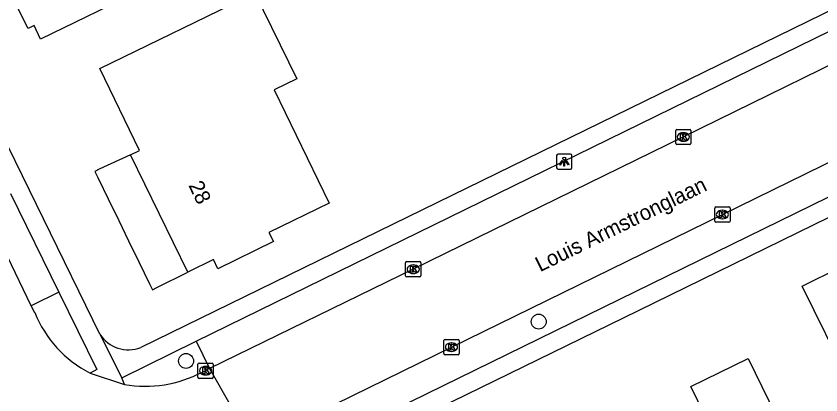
# Model space of a CAD drawing. Extents: x 160457 to 162082, y 388340 to 389736.
# Drawn here: x 160606.2 to 160658.8, y 389279.1 to 389303.9 of the extents above; entities that cross this region are included whole.
import ezdxf

# ---------------------------------------------------------------- set-up
doc = ezdxf.new("R2010")
doc.units = 0
for name, color, linetype in [('IMGEO_Boom', 7, 'Continuous'), ('IMGEO_Kolk', 7, 'Continuous'), ('IMGEO_Lichtpunt', 7, 'Continuous'), ('IMGEO_Openbare_ruimte_label', 7, 'Continuous'), ('IMGEO_Pand', 7, 'Continuous'), ('IMGEO_Pand_nummerreeks', 7, 'Continuous'), ('IMGEO_Pand_overbouw', 7, 'Continuous'), ('IMGEO_Parkeervlak_halfverhard', 7, 'Continuous'), ('IMGEO_Parkeervlak_open', 7, 'Continuous'), ('IMGEO_Rijbaan_lokaal_gesloten', 7, 'Continuous'), ('IMGEO_Voetpad_open', 7, 'Continuous')]:
    doc.layers.add(name, color=color, linetype=linetype)

msp = doc.modelspace()

# ---------------------------------------------------------------- linework, layer by layer
at = {"layer": 'IMGEO_Boom'}
for centre in [(160640.367, 389283.897), (160617.28, 389281.319)]:
    msp.add_circle(centre, 0.489, dxfattribs=at)
at = {"layer": 'IMGEO_Kolk'}
for p, q in [((160649.337, 389295.566), (160649.337, 389296.418)), ((160649.412, 389296.492), (160650.264, 389296.492)), ((160649.825, 389296.272), (160649.85, 389296.272)), ((160650.338, 389296.418), (160650.338, 389295.566)), ((160650.264, 389295.492), (160649.412, 389295.492)), ((160649.848, 389295.712), (160649.823, 389295.712)), ((160651.893, 389290.485), (160651.893, 389291.337)), ((160651.968, 389291.411), (160652.82, 389291.411)), ((160652.894, 389291.337), (160652.894, 389290.485)), ((160652.381, 389291.191), (160652.406, 389291.191)), ((160652.82, 389290.411), (160651.968, 389290.411)), ((160652.404, 389290.631), (160652.379, 389290.631)), ((160631.652, 389286.901), (160631.652, 389287.753)), ((160631.727, 389287.827), (160632.579, 389287.827)), ((160632.14, 389287.607), (160632.165, 389287.607)), ((160632.653, 389287.753), (160632.653, 389286.901)), ((160632.163, 389287.047), (160632.138, 389287.047)), ((160632.579, 389286.827), (160631.727, 389286.827)), ((160634.159, 389281.798), (160634.159, 389282.65)), ((160634.234, 389282.724), (160635.086, 389282.724)), ((160634.647, 389282.504), (160634.672, 389282.504)), ((160635.16, 389282.65), (160635.16, 389281.798)), ((160634.67, 389281.944), (160634.645, 389281.944)), ((160635.086, 389281.724), (160634.234, 389281.724)), ((160618.059, 389280.255), (160618.059, 389281.107)), ((160618.134, 389281.181), (160618.986, 389281.181)), ((160618.547, 389280.961), (160618.572, 389280.961)), ((160619.06, 389281.107), (160619.06, 389280.255)), ((160618.57, 389280.401), (160618.545, 389280.401)), ((160618.986, 389280.181), (160618.134, 389280.181))]:
    msp.add_line(p, q, dxfattribs=at)
for points in [[(160649.337, 389295.566), (160649.337, 389296.418)], [(160649.412, 389296.492), (160650.264, 389296.492)], [(160649.658, 389296.192), (160649.781, 389296.192), (160649.781, 389296.041), (160649.911, 389296.192), (160650.075, 389296.192), (160649.929, 389296.041), (160650.082, 389295.792), (160649.93, 389295.792), (160649.845, 389295.956), (160649.781, 389295.889), (160649.781, 389295.792), (160649.658, 389295.792), (160649.658, 389296.192)], [(160650.338, 389296.418), (160650.338, 389295.566)], [(160650.264, 389295.492), (160649.412, 389295.492)], [(160651.893, 389290.485), (160651.893, 389291.337)], [(160651.968, 389291.411), (160652.82, 389291.411)], [(160652.894, 389291.337), (160652.894, 389290.485)], [(160652.214, 389291.111), (160652.337, 389291.111), (160652.337, 389290.96), (160652.467, 389291.111), (160652.631, 389291.111), (160652.485, 389290.96), (160652.638, 389290.711), (160652.486, 389290.711), (160652.401, 389290.875), (160652.337, 389290.808), (160652.337, 389290.711), (160652.214, 389290.711), (160652.214, 389291.111)], [(160652.82, 389290.411), (160651.968, 389290.411)], [(160631.652, 389286.901), (160631.652, 389287.753)], [(160631.727, 389287.827), (160632.579, 389287.827)], [(160632.653, 389287.753), (160632.653, 389286.901)], [(160631.973, 389287.527), (160632.096, 389287.527), (160632.096, 389287.376), (160632.226, 389287.527), (160632.39, 389287.527), (160632.244, 389287.376), (160632.397, 389287.127), (160632.245, 389287.127), (160632.16, 389287.291), (160632.096, 389287.224), (160632.096, 389287.127), (160631.973, 389287.127), (160631.973, 389287.527)], [(160632.579, 389286.827), (160631.727, 389286.827)], [(160634.159, 389281.798), (160634.159, 389282.65)], [(160634.234, 389282.724), (160635.086, 389282.724)], [(160634.48, 389282.424), (160634.603, 389282.424), (160634.603, 389282.273), (160634.733, 389282.424), (160634.897, 389282.424), (160634.751, 389282.273), (160634.904, 389282.024), (160634.752, 389282.024), (160634.667, 389282.188), (160634.603, 389282.121), (160634.603, 389282.024), (160634.48, 389282.024), (160634.48, 389282.424)], [(160635.16, 389282.65), (160635.16, 389281.798)], [(160635.086, 389281.724), (160634.234, 389281.724)], [(160618.059, 389280.255), (160618.059, 389281.107)], [(160618.134, 389281.181), (160618.986, 389281.181)], [(160618.38, 389280.881), (160618.503, 389280.881), (160618.503, 389280.73), (160618.633, 389280.881), (160618.797, 389280.881), (160618.651, 389280.73), (160618.804, 389280.481), (160618.652, 389280.481), (160618.567, 389280.645), (160618.503, 389280.578), (160618.503, 389280.481), (160618.38, 389280.481), (160618.38, 389280.881)], [(160619.06, 389281.107), (160619.06, 389280.255)], [(160618.986, 389280.181), (160618.134, 389280.181)]]:
    msp.add_lwpolyline(points, dxfattribs=at)
for centre, start, end in [((160649.414, 389296.416), 91.552, 178.448), ((160649.414, 389296.416), 91.552, 178.448), ((160650.262, 389296.416), 1.552, 88.448), ((160650.262, 389296.416), 1.552, 88.448), ((160649.414, 389295.568), 181.552, 268.448), ((160649.414, 389295.568), 181.552, 268.448), ((160650.262, 389295.568), 271.552, 358.448), ((160650.262, 389295.568), 271.552, 358.448), ((160651.97, 389291.335), 91.552, 178.448), ((160651.97, 389291.335), 91.552, 178.448), ((160652.818, 389291.335), 1.552, 88.448), ((160652.818, 389291.335), 1.552, 88.448), ((160651.97, 389290.487), 181.552, 268.448), ((160651.97, 389290.487), 181.552, 268.448), ((160652.818, 389290.487), 271.552, 358.448), ((160652.818, 389290.487), 271.552, 358.448), ((160631.729, 389287.751), 91.552, 178.448), ((160631.729, 389287.751), 91.552, 178.448), ((160632.577, 389287.751), 1.552, 88.448), ((160632.577, 389287.751), 1.552, 88.448), ((160631.729, 389286.903), 181.552, 268.448), ((160631.729, 389286.903), 181.552, 268.448), ((160632.577, 389286.903), 271.552, 358.448), ((160632.577, 389286.903), 271.552, 358.448), ((160634.236, 389282.648), 91.552, 178.448), ((160634.236, 389282.648), 91.552, 178.448), ((160635.084, 389282.648), 1.552, 88.448), ((160635.084, 389282.648), 1.552, 88.448), ((160634.236, 389281.8), 181.552, 268.448), ((160634.236, 389281.8), 181.552, 268.448), ((160635.084, 389281.8), 271.552, 358.448), ((160635.084, 389281.8), 271.552, 358.448), ((160618.136, 389281.105), 91.552, 178.448), ((160618.136, 389281.105), 91.552, 178.448), ((160618.984, 389281.105), 1.552, 88.448), ((160618.984, 389281.105), 1.552, 88.448), ((160618.136, 389280.257), 181.552, 268.448), ((160618.136, 389280.257), 181.552, 268.448), ((160618.984, 389280.257), 271.552, 358.448), ((160618.984, 389280.257), 271.552, 358.448)]:
    msp.add_arc(centre, 0.0765, start, end, dxfattribs=at)
for centre, major_axis, ratio, start_param, end_param in [((160649.824, 389295.992), (-0.387, 0.002), 0.722429, 4.712389, 7.853982), ((160649.849, 389295.992), (-0.39, 0.002), 0.717154, 1.570796, 4.712389), ((160652.38, 389290.911), (-0.387, 0.002), 0.722429, 4.712389, 7.853982), ((160652.405, 389290.911), (-0.39, 0.002), 0.717154, 1.570796, 4.712389), ((160632.139, 389287.327), (-0.387, 0.002), 0.722429, 4.712389, 7.853982), ((160632.164, 389287.327), (-0.39, 0.002), 0.717154, 1.570796, 4.712389), ((160634.646, 389282.224), (-0.387, 0.002), 0.722429, 4.712389, 7.853982), ((160634.671, 389282.224), (-0.39, 0.002), 0.717154, 1.570796, 4.712389), ((160618.546, 389280.681), (-0.387, 0.002), 0.722429, 4.712389, 7.853982), ((160618.571, 389280.681), (-0.39, 0.002), 0.717154, 1.570796, 4.712389)]:
    msp.add_ellipse(centre, major_axis=major_axis, ratio=ratio, start_param=start_param, end_param=end_param, dxfattribs=at)
at = {"layer": 'IMGEO_Lichtpunt'}
for p, q in [((160641.54, 389294.779), (160641.54, 389293.972)), ((160641.54, 389294.779), (160641.54, 389293.972)), ((160642.442, 389294.874), (160641.634, 389294.874)), ((160642.442, 389294.874), (160641.634, 389294.874)), ((160642.536, 389293.972), (160642.536, 389294.779)), ((160642.536, 389293.972), (160642.536, 389294.779)), ((160641.634, 389293.878), (160642.442, 389293.878)), ((160641.634, 389293.878), (160642.442, 389293.878))]:
    msp.add_line(p, q, dxfattribs=at)
for points in [[(160641.914, 389294.443), (160641.953, 389294.415), (160641.765, 389294.153), (160641.727, 389294.18), (160641.914, 389294.443)], [(160642.126, 389294.415), (160642.164, 389294.442), (160642.351, 389294.18), (160642.312, 389294.152), (160642.126, 389294.415)], [(160642.016, 389294.395), (160642.063, 389294.395), (160642.063, 389294.073), (160642.016, 389294.073), (160642.016, 389294.395)]]:
    msp.add_lwpolyline(points, dxfattribs=at)
msp.add_circle((160642.039, 389294.577), 0.0994, dxfattribs=at)
for centre, start, end in [((160641.634, 389294.779), 90, 180), ((160641.634, 389294.779), 90, 180), ((160642.442, 389294.779), 0, 90), ((160642.442, 389294.779), 0, 90), ((160641.634, 389293.972), 180, 270), ((160641.634, 389293.972), 180, 270), ((160642.442, 389293.972), 270, 0), ((160642.442, 389293.972), 270, 360)]:
    msp.add_arc(centre, 0.0946, start, end, dxfattribs=at)
at = {"layer": 'IMGEO_Pand'}
for points in [[(160616.83, 389314.738), (160613.669, 389313.205), (160616.782, 389306.784), (160612.256, 389304.59), (160607.756, 389302.409), (160607.325, 389303.289), (160606.939, 389303.096), (160606.073, 389304.825), (160606.475, 389305.026), (160606.329, 389305.324), (160604.359, 389309.348), (160604.188, 389309.696), (160603.801, 389309.508), (160602.959, 389311.238), (160603.342, 389311.424), (160602.904, 389312.319), (160608.789, 389315.126), (160607.711, 389317.386), (160612.203, 389319.584), (160614.044, 389320.485), (160616.83, 389314.738)], [(160621.791, 389305.429), (160624.531, 389299.801), (160623.05, 389299.08), (160626.66, 389291.665), (160622.71, 389289.742), (160623.003, 389289.14), (160619.367, 389287.363), (160619.078, 389287.955), (160617.393, 389287.131), (160613.635, 389294.827), (160614.231, 389295.116), (160611.629, 389300.482), (160621.791, 389305.429)], [(160664.859, 389283.921), (160659.924, 389281.53), (160657.612, 389286.227), (160662.546, 389288.656), (160662.416, 389288.938), (160670.693, 389292.984), (160672.659, 389289.045), (160672.9, 389289.166), (160674.505, 389285.885), (160674.241, 389285.755), (160676.141, 389281.814), (160667.88, 389277.762), (160666.234, 389281.118), (160664.859, 389283.921)], [(160650.32, 389279.646), (160654.088, 389281.487), (160657.235, 389275.047), (160653.467, 389273.206), (160650.32, 389279.646)]]:
    msp.add_lwpolyline(points, dxfattribs=at)
at = {"layer": 'IMGEO_Pand_overbouw'}
msp.add_lwpolyline([(160613.635, 389294.827), (160611.6, 389293.874), (160611.309, 389293.737), (160611.496, 389293.34), (160612.533, 389291.209), (160612.672, 389290.925), (160613.712, 389288.774), (160613.862, 389288.484), (160614.883, 389286.369), (160615.073, 389285.982), (160615.357, 389286.121), (160617.393, 389287.131)], close=True, dxfattribs=at)
at = {"layer": 'IMGEO_Parkeervlak_halfverhard'}
msp.add_lwpolyline([(160617.933, 389282.618), (160618.804, 389280.827)], dxfattribs=at)
at = {"layer": 'IMGEO_Parkeervlak_open'}
msp.add_lwpolyline([(160608.955, 389285.82), (160607.15, 389284.938)], dxfattribs=at)
at = {"layer": 'IMGEO_Rijbaan_lokaal_gesloten'}
for points in [[(160665.556, 389303.719), (160664.354, 389303.114), (160649.838, 389295.993), (160632.152, 389287.328), (160618.804, 389280.827)], [(160621.65, 389275.845), (160634.661, 389282.223), (160652.395, 389290.91), (160667.767, 389298.444), (160667.893, 389298.481)], [(160607.15, 389284.938), (160604.009, 389291.398)], [(160607.375, 389284.483), (160607.15, 389284.938)], [(160618.804, 389280.827), (160618.347, 389280.596)], [(160618.804, 389280.827), (160621.65, 389275.845)], [(160610.995, 389280.527), (160613.254, 389279.775)]]:
    msp.add_lwpolyline(points, dxfattribs=at)
for centre, radius, start, end in [((160614.5, 389287.369), 7.687, 202.0482, 242.8729), ((160614.591, 389287.687), 8.024, 260.4062, 297.9085)]:
    msp.add_arc(centre, radius, start, end, dxfattribs=at)
at = {"layer": 'IMGEO_Voetpad_open'}
for points in [[(160611.633, 389283.08), (160578.425, 389351.089), (160557.534, 389393.726), (160557.104, 389394.587)], [(160666.702, 389307.827), (160614.32, 389282.204)], [(160617.933, 389282.618), (160664.672, 389305.516)], [(160671.88, 389296.851), (160646.871, 389284.613), (160619.711, 389271.329)], [(160622.541, 389274.038), (160668.773, 389296.679)], [(160605.793, 389292.29), (160608.955, 389285.82)], [(160608.955, 389285.82), (160611.43, 389280.757), (160610.995, 389280.527)], [(160611.633, 389283.08), (160613.07, 389280.223)], [(160613.07, 389280.223), (160617.933, 389282.618)], [(160613.254, 389279.775), (160613.07, 389280.223)]]:
    msp.add_lwpolyline(points, dxfattribs=at)
msp.add_arc((160613.507, 389284.269), 2.219, 212.3946, 291.492, dxfattribs=at)

# ---------------------------------------------------------------- texts
at = {"layer": 'IMGEO_Openbare_ruimte_label'}
msp.add_text('Louis Armstronglaan', height=1, rotation=26.1038, dxfattribs=at).set_placement((160640.457, 389287.127))
at = {"layer": 'IMGEO_Pand_nummerreeks'}
msp.add_text('28', height=1, rotation=296.0265, dxfattribs=at).set_placement((160617.417, 389292.824))

doc.saveas('drawing.dxf')
